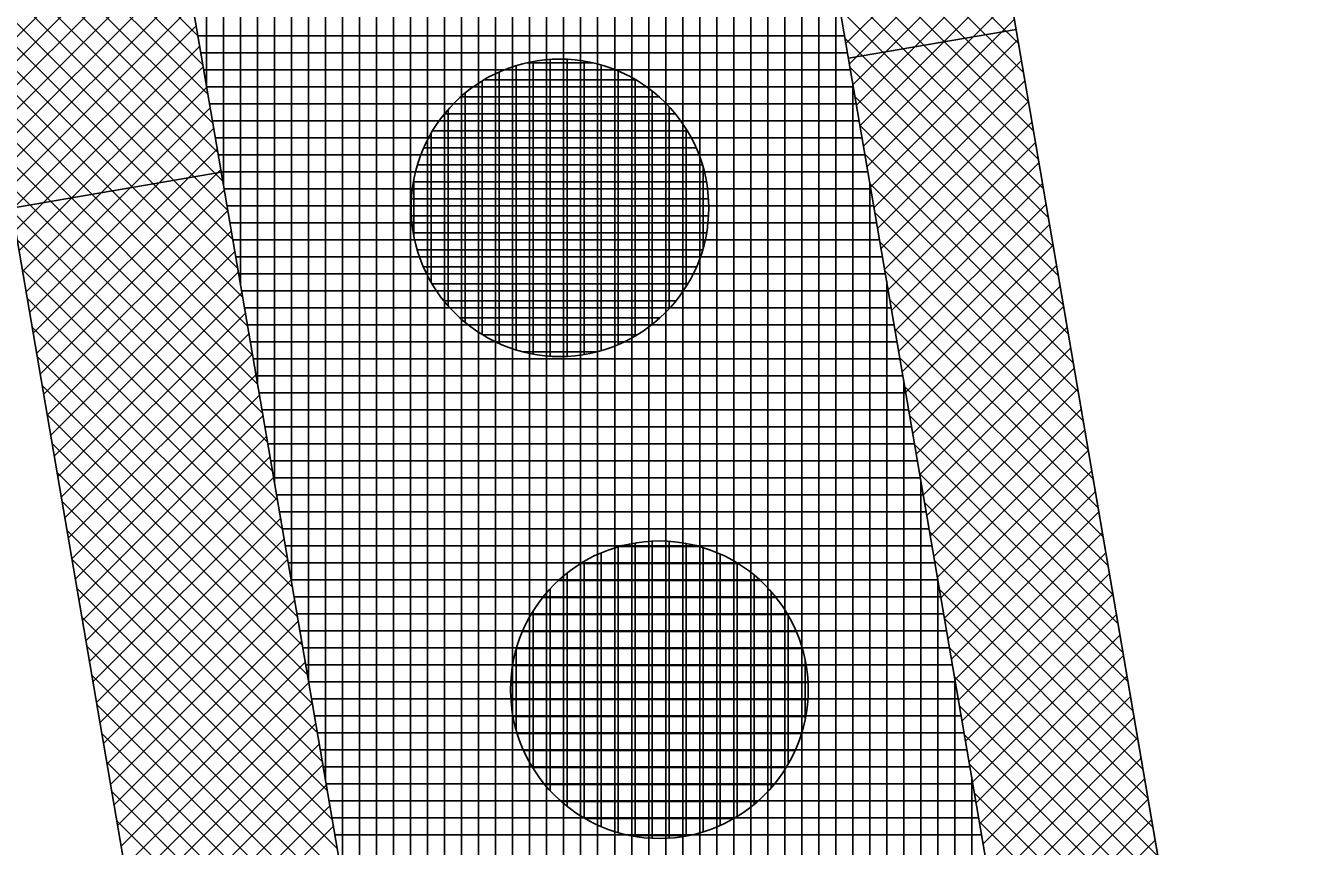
# Model space of a CAD drawing. Extents: x -565346 to -564154, y -1097386 to -1095620.
# Drawn here: x -564186.06 to -564171.03, y -1096292.05 to -1096282.39 of the extents above; entities that cross this region are included whole.
import ezdxf

# ---------------------------------------------------------------- set-up
doc = ezdxf.new("R2010")
doc.units = 0
for name, color, linetype in [('Vrstva 1', 7, 'Continuous'), ('Vrstva 13', 7, 'Continuous'), ('Vrstva 41', 7, 'Continuous'), ('Vrstva 42', 7, 'Continuous'), ('Vrstva 43', 7, 'Continuous'), ('Vrstva 44', 7, 'Continuous')]:
    doc.layers.add(name, color=color, linetype=linetype)

msp = doc.modelspace()

# ---------------------------------------------------------------- linework, layer by layer
at = {"layer": 'Vrstva 1'}
msp.add_line((-564189.19, -1096267.23), (-564183.37, -1096301.17), dxfattribs=at)
at = {"layer": 'Vrstva 13'}
msp.add_line((-564177.55, -1096264.11), (-564171.03, -1096302.15), dxfattribs=at)
at = {"layer": 'Vrstva 41'}
for p, q in [((-564176.38, -1096282.775), (-564174.409, -1096282.437)), ((-564183.758, -1096284.114), (-564186.222, -1096284.537))]:
    msp.add_line(p, q, dxfattribs=at)
for points in [[(-564215.226, -1096425.104), (-564213.26, -1096425.74), (-564190.01, -1096357.19), (-564171.03, -1096302.15), (-564177.55, -1096264.11), (-564190.98, -1096227.75), (-564194.264, -1096223.181), (-564195.888, -1096224.348), (-564192.762, -1096228.697), (-564179.49, -1096264.63), (-564173.087, -1096301.985)], [(-564225.11, -1096421.68), (-564222.748, -1096422.498), (-564180.797, -1096301.38), (-564186.765, -1096266.582), (-564199.442, -1096232.246), (-564201.974, -1096228.723), (-564204.005, -1096230.182), (-564201.67, -1096233.43), (-564189.19, -1096267.23), (-564183.37, -1096301.17)]]:
    msp.add_lwpolyline(points, close=True, dxfattribs=at)
at = {"layer": 'Vrstva 42'}
for p, q in [((-564187.094, -1096279.451), (-564184.033, -1096282.513)), ((-564187.036, -1096279.793), (-564183.974, -1096282.854)), ((-564186.977, -1096280.134), (-564183.916, -1096283.196)), ((-564176.829, -1096280.154), (-564174.38, -1096282.603)), ((-564186.919, -1096280.475), (-564183.857, -1096283.537)), ((-564176.77, -1096280.496), (-564174.322, -1096282.944)), ((-564186.86, -1096280.817), (-564183.799, -1096283.878)), ((-564184.343, -1096280.704), (-564186.508, -1096282.869)), ((-564176.712, -1096280.837), (-564174.263, -1096283.286)), ((-564184.302, -1096280.945), (-564186.467, -1096283.111)), ((-564174.678, -1096280.868), (-564176.41, -1096282.6)), ((-564174.636, -1096281.11), (-564176.368, -1096282.842)), ((-564186.802, -1096281.158), (-564183.74, -1096284.22)), ((-564184.26, -1096281.187), (-564186.425, -1096283.352)), ((-564176.653, -1096281.178), (-564174.205, -1096283.627)), ((-564184.219, -1096281.428), (-564186.384, -1096283.594)), ((-564174.595, -1096281.351), (-564176.327, -1096283.083)), ((-564186.743, -1096281.5), (-564183.682, -1096284.561)), ((-564176.595, -1096281.52), (-564174.146, -1096283.968)), ((-564174.553, -1096281.593), (-564176.286, -1096283.325)), ((-564184.177, -1096281.67), (-564186.343, -1096283.835)), ((-564186.685, -1096281.841), (-564183.623, -1096284.903)), ((-564176.536, -1096281.861), (-564174.088, -1096284.31)), ((-564174.512, -1096281.834), (-564176.244, -1096283.566)), ((-564184.136, -1096281.911), (-564186.301, -1096284.076)), ((-564186.626, -1096282.182), (-564183.564, -1096285.244)), ((-564184.095, -1096282.153), (-564186.26, -1096284.318)), ((-564176.478, -1096282.202), (-564174.029, -1096284.651)), ((-564174.471, -1096282.076), (-564176.203, -1096283.808)), ((-564174.429, -1096282.317), (-564176.161, -1096284.049)), ((-564184.053, -1096282.394), (-564186.218, -1096284.559)), ((-564186.567, -1096282.524), (-564183.506, -1096285.585)), ((-564184.012, -1096282.635), (-564186.177, -1096284.801)), ((-564176.419, -1096282.544), (-564173.971, -1096284.992)), ((-564174.388, -1096282.559), (-564176.12, -1096284.291)), ((-564174.347, -1096282.8), (-564176.079, -1096284.532)), ((-564186.509, -1096282.865), (-564183.447, -1096285.927)), ((-564183.97, -1096282.877), (-564186.136, -1096285.042)), ((-564176.361, -1096282.885), (-564173.912, -1096285.334)), ((-564174.305, -1096283.041), (-564176.037, -1096284.773)), ((-564186.45, -1096283.206), (-564183.389, -1096286.268)), ((-564183.929, -1096283.118), (-564186.094, -1096285.284)), ((-564176.302, -1096283.227), (-564173.854, -1096285.675)), ((-564183.888, -1096283.36), (-564186.053, -1096285.525)), ((-564174.264, -1096283.283), (-564175.996, -1096285.015)), ((-564186.392, -1096283.548), (-564183.33, -1096286.609)), ((-564174.222, -1096283.524), (-564175.954, -1096285.256)), ((-564183.846, -1096283.601), (-564186.011, -1096285.766)), ((-564176.244, -1096283.568), (-564173.795, -1096286.017)), ((-564183.805, -1096283.843), (-564185.97, -1096286.008)), ((-564174.181, -1096283.766), (-564175.913, -1096285.498)), ((-564186.333, -1096283.889), (-564183.272, -1096286.951)), ((-564176.185, -1096283.909), (-564173.737, -1096286.358)), ((-564174.14, -1096284.007), (-564175.872, -1096285.739)), ((-564183.763, -1096284.084), (-564185.929, -1096286.249)), ((-564186.275, -1096284.231), (-564183.213, -1096287.292)), ((-564176.127, -1096284.251), (-564173.678, -1096286.699)), ((-564174.098, -1096284.249), (-564175.83, -1096285.981)), ((-564183.722, -1096284.326), (-564185.887, -1096286.491)), ((-564186.216, -1096284.572), (-564183.155, -1096287.634)), ((-564183.681, -1096284.567), (-564185.846, -1096286.732)), ((-564176.068, -1096284.592), (-564173.62, -1096287.041)), ((-564174.057, -1096284.49), (-564175.789, -1096286.222)), ((-564174.015, -1096284.732), (-564175.748, -1096286.464)), ((-564183.639, -1096284.808), (-564185.804, -1096286.974)), ((-564186.158, -1096284.913), (-564183.096, -1096287.975)), ((-564183.598, -1096285.05), (-564185.763, -1096287.215)), ((-564176.01, -1096284.933), (-564173.561, -1096287.382)), ((-564173.974, -1096284.973), (-564175.706, -1096286.705)), ((-564186.099, -1096285.255), (-564183.037, -1096288.316)), ((-564183.556, -1096285.291), (-564185.722, -1096287.457)), ((-564175.951, -1096285.275), (-564173.503, -1096287.723)), ((-564173.933, -1096285.215), (-564175.665, -1096286.947)), ((-564173.891, -1096285.456), (-564175.623, -1096287.188)), ((-564186.041, -1096285.596), (-564182.979, -1096288.658)), ((-564183.515, -1096285.533), (-564185.68, -1096287.698)), ((-564175.893, -1096285.616), (-564173.444, -1096288.065)), ((-564183.473, -1096285.774), (-564185.639, -1096287.939)), ((-564173.85, -1096285.697), (-564175.582, -1096287.429)), ((-564185.982, -1096285.938), (-564182.92, -1096288.999)), ((-564175.834, -1096285.957), (-564173.386, -1096288.406)), ((-564173.809, -1096285.939), (-564175.541, -1096287.671)), ((-564183.432, -1096286.016), (-564185.597, -1096288.181)), ((-564183.391, -1096286.257), (-564185.556, -1096288.422)), ((-564173.767, -1096286.18), (-564175.499, -1096287.912)), ((-564185.924, -1096286.279), (-564182.862, -1096289.341)), ((-564175.776, -1096286.299), (-564173.327, -1096288.747)), ((-564183.349, -1096286.498), (-564185.515, -1096288.664)), ((-564173.726, -1096286.422), (-564175.458, -1096288.154)), ((-564185.865, -1096286.62), (-564182.803, -1096289.682)), ((-564175.717, -1096286.64), (-564173.269, -1096289.089)), ((-564173.684, -1096286.663), (-564175.416, -1096288.395)), ((-564183.308, -1096286.74), (-564185.473, -1096288.905)), ((-564185.806, -1096286.962), (-564182.745, -1096290.023)), ((-564183.266, -1096286.981), (-564185.432, -1096289.147)), ((-564175.659, -1096286.981), (-564173.21, -1096289.43)), ((-564173.643, -1096286.905), (-564175.375, -1096288.637)), ((-564173.602, -1096287.146), (-564175.334, -1096288.878)), ((-564185.748, -1096287.303), (-564182.686, -1096290.365)), ((-564183.225, -1096287.223), (-564185.39, -1096289.388)), ((-564183.184, -1096287.464), (-564185.349, -1096289.63)), ((-564175.6, -1096287.323), (-564173.152, -1096289.771)), ((-564173.56, -1096287.388), (-564175.292, -1096289.12)), ((-564185.689, -1096287.644), (-564182.628, -1096290.706)), ((-564183.142, -1096287.706), (-564185.308, -1096289.871)), ((-564175.542, -1096287.664), (-564173.093, -1096290.113)), ((-564173.519, -1096287.629), (-564175.251, -1096289.361)), ((-564173.477, -1096287.871), (-564175.209, -1096289.603)), ((-564185.631, -1096287.986), (-564182.569, -1096291.048)), ((-564183.101, -1096287.947), (-564185.266, -1096290.112)), ((-564175.483, -1096288.005), (-564173.035, -1096290.454)), ((-564183.059, -1096288.189), (-564185.225, -1096290.354)), ((-564173.436, -1096288.112), (-564175.168, -1096289.844)), ((-564185.572, -1096288.327), (-564182.511, -1096291.389)), ((-564175.425, -1096288.347), (-564172.976, -1096290.795)), ((-564173.395, -1096288.353), (-564175.127, -1096290.085)), ((-564183.018, -1096288.43), (-564185.183, -1096290.595)), ((-564173.353, -1096288.595), (-564175.085, -1096290.327)), ((-564185.514, -1096288.669), (-564182.452, -1096291.73)), ((-564182.977, -1096288.671), (-564185.142, -1096290.837)), ((-564175.366, -1096288.688), (-564172.918, -1096291.137)), ((-564182.935, -1096288.913), (-564185.101, -1096291.078)), ((-564173.312, -1096288.836), (-564175.044, -1096290.568)), ((-564185.455, -1096289.01), (-564182.393, -1096292.072)), ((-564175.308, -1096289.03), (-564172.859, -1096291.478)), ((-564173.271, -1096289.078), (-564175.003, -1096290.81)), ((-564182.894, -1096289.154), (-564185.059, -1096291.32)), ((-564185.397, -1096289.351), (-564182.335, -1096292.413)), ((-564182.852, -1096289.396), (-564185.018, -1096291.561)), ((-564175.249, -1096289.371), (-564172.801, -1096291.819)), ((-564173.229, -1096289.319), (-564174.961, -1096291.051)), ((-564173.188, -1096289.561), (-564174.92, -1096291.293)), ((-564185.338, -1096289.693), (-564182.276, -1096292.755)), ((-564182.811, -1096289.637), (-564184.976, -1096291.803)), ((-564175.191, -1096289.712), (-564172.742, -1096292.161)), ((-564173.146, -1096289.802), (-564174.878, -1096291.534)), ((-564182.77, -1096289.879), (-564184.935, -1096292.044)), ((-564185.28, -1096290.034), (-564182.218, -1096293.096)), ((-564182.728, -1096290.12), (-564184.894, -1096292.285)), ((-564175.132, -1096290.054), (-564172.684, -1096292.502)), ((-564173.105, -1096290.044), (-564174.837, -1096291.776)), ((-564173.064, -1096290.285), (-564174.796, -1096292.017)), ((-564185.221, -1096290.376), (-564182.159, -1096293.437)), ((-564182.687, -1096290.361), (-564184.852, -1096292.527)), ((-564175.074, -1096290.395), (-564172.625, -1096292.843)), ((-564182.645, -1096290.603), (-564184.811, -1096292.768)), ((-564173.022, -1096290.527), (-564174.754, -1096292.259)), ((-564185.162, -1096290.717), (-564182.101, -1096293.779)), ((-564175.015, -1096290.736), (-564172.567, -1096293.185)), ((-564172.981, -1096290.768), (-564174.713, -1096292.5)), ((-564182.604, -1096290.844), (-564184.769, -1096293.01)), ((-564185.104, -1096291.058), (-564182.042, -1096294.12)), ((-564172.939, -1096291.01), (-564174.671, -1096292.741)), ((-564182.563, -1096291.086), (-564184.728, -1096293.251)), ((-564174.957, -1096291.078), (-564172.508, -1096293.526)), ((-564182.521, -1096291.327), (-564184.687, -1096293.493)), ((-564172.898, -1096291.251), (-564174.63, -1096292.983)), ((-564185.045, -1096291.4), (-564181.984, -1096294.462)), ((-564174.898, -1096291.419), (-564172.45, -1096293.868)), ((-564172.857, -1096291.492), (-564174.589, -1096293.224)), ((-564182.48, -1096291.569), (-564184.645, -1096293.734)), ((-564184.987, -1096291.741), (-564181.925, -1096294.803)), ((-564182.438, -1096291.81), (-564184.604, -1096293.975)), ((-564174.84, -1096291.76), (-564172.391, -1096294.209)), ((-564172.815, -1096291.734), (-564174.547, -1096293.466)), ((-564172.774, -1096291.975), (-564174.506, -1096293.707))]:
    msp.add_line(p, q, dxfattribs=at)
at = {"layer": 'Vrstva 43'}
for p, q in [((-564183.93, -1096283.112), (-564183.93, -1096252.609)), ((-564183.73, -1096284.278), (-564183.73, -1096253.15)), ((-564183.53, -1096285.445), (-564183.53, -1096253.692)), ((-564183.33, -1096286.611), (-564183.33, -1096254.233)), ((-564183.13, -1096287.777), (-564183.13, -1096254.775)), ((-564182.93, -1096288.943), (-564182.93, -1096255.316)), ((-564182.73, -1096290.109), (-564182.73, -1096255.858)), ((-564182.53, -1096291.275), (-564182.53, -1096256.399)), ((-564182.33, -1096292.441), (-564182.33, -1096256.941)), ((-564182.13, -1096293.608), (-564182.13, -1096257.482)), ((-564181.93, -1096294.774), (-564181.93, -1096258.024)), ((-564181.73, -1096295.94), (-564181.73, -1096258.565)), ((-564181.53, -1096297.106), (-564181.53, -1096259.107)), ((-564181.33, -1096298.272), (-564181.33, -1096259.648)), ((-564181.13, -1096299.438), (-564181.13, -1096260.19)), ((-564180.93, -1096300.605), (-564180.93, -1096260.731)), ((-564180.73, -1096324.316), (-564180.73, -1096261.273)), ((-564180.53, -1096323.731), (-564180.53, -1096261.814)), ((-564180.33, -1096323.147), (-564180.33, -1096262.356)), ((-564180.13, -1096322.563), (-564180.13, -1096262.897)), ((-564179.93, -1096321.978), (-564179.93, -1096263.439)), ((-564179.73, -1096321.394), (-564179.73, -1096263.98)), ((-564179.53, -1096320.81), (-564179.53, -1096264.522)), ((-564179.33, -1096320.225), (-564179.33, -1096265.563)), ((-564179.13, -1096319.641), (-564179.13, -1096266.73)), ((-564178.93, -1096319.057), (-564178.93, -1096267.897)), ((-564178.73, -1096318.472), (-564178.73, -1096269.064)), ((-564178.53, -1096317.888), (-564178.53, -1096270.231)), ((-564178.33, -1096317.304), (-564178.33, -1096271.397)), ((-564178.13, -1096316.719), (-564178.13, -1096272.564)), ((-564177.93, -1096316.135), (-564177.93, -1096273.731)), ((-564177.73, -1096315.551), (-564177.73, -1096274.898)), ((-564177.53, -1096314.966), (-564177.53, -1096276.065)), ((-564177.33, -1096314.382), (-564177.33, -1096277.231)), ((-564177.13, -1096313.798), (-564177.13, -1096278.398)), ((-564176.93, -1096313.213), (-564176.93, -1096279.565)), ((-564176.73, -1096312.629), (-564176.73, -1096280.732)), ((-564176.53, -1096312.045), (-564176.53, -1096281.899)), ((-564184.033, -1096282.51), (-564176.425, -1096282.51)), ((-564183.999, -1096282.71), (-564176.391, -1096282.71)), ((-564183.965, -1096282.91), (-564176.357, -1096282.91)), ((-564176.33, -1096311.46), (-564176.33, -1096283.065)), ((-564183.93, -1096283.11), (-564176.322, -1096283.11)), ((-564183.896, -1096283.31), (-564176.288, -1096283.31)), ((-564183.862, -1096283.51), (-564176.254, -1096283.51)), ((-564183.827, -1096283.71), (-564176.22, -1096283.71)), ((-564183.793, -1096283.91), (-564176.185, -1096283.91)), ((-564183.759, -1096284.11), (-564176.151, -1096284.11)), ((-564176.13, -1096310.876), (-564176.13, -1096284.232)), ((-564183.725, -1096284.31), (-564176.117, -1096284.31)), ((-564183.69, -1096284.51), (-564176.082, -1096284.51)), ((-564183.656, -1096284.71), (-564176.048, -1096284.71)), ((-564183.622, -1096284.91), (-564176.014, -1096284.91)), ((-564183.587, -1096285.11), (-564175.98, -1096285.11)), ((-564183.553, -1096285.31), (-564175.945, -1096285.31)), ((-564183.519, -1096285.51), (-564175.911, -1096285.51)), ((-564175.93, -1096310.291), (-564175.93, -1096285.399)), ((-564183.484, -1096285.71), (-564175.877, -1096285.71)), ((-564183.45, -1096285.91), (-564175.842, -1096285.91)), ((-564183.416, -1096286.11), (-564175.808, -1096286.11)), ((-564183.382, -1096286.31), (-564175.774, -1096286.31)), ((-564183.347, -1096286.51), (-564175.74, -1096286.51)), ((-564183.313, -1096286.71), (-564175.705, -1096286.71)), ((-564175.73, -1096309.707), (-564175.73, -1096286.566)), ((-564183.279, -1096286.91), (-564175.671, -1096286.91)), ((-564183.244, -1096287.11), (-564175.637, -1096287.11)), ((-564183.21, -1096287.31), (-564175.602, -1096287.31)), ((-564183.176, -1096287.51), (-564175.568, -1096287.51)), ((-564183.141, -1096287.71), (-564175.534, -1096287.71)), ((-564175.53, -1096309.123), (-564175.53, -1096287.733)), ((-564183.107, -1096287.91), (-564175.5, -1096287.91)), ((-564183.073, -1096288.11), (-564175.465, -1096288.11)), ((-564183.039, -1096288.31), (-564175.431, -1096288.31)), ((-564183.004, -1096288.51), (-564175.397, -1096288.51)), ((-564182.97, -1096288.71), (-564175.362, -1096288.71)), ((-564182.936, -1096288.91), (-564175.328, -1096288.91)), ((-564175.33, -1096308.538), (-564175.33, -1096288.899)), ((-564182.901, -1096289.11), (-564175.294, -1096289.11)), ((-564182.867, -1096289.31), (-564175.26, -1096289.31)), ((-564182.833, -1096289.51), (-564175.225, -1096289.51)), ((-564182.798, -1096289.71), (-564175.191, -1096289.71)), ((-564182.764, -1096289.91), (-564175.157, -1096289.91)), ((-564182.73, -1096290.11), (-564175.122, -1096290.11)), ((-564175.13, -1096307.954), (-564175.13, -1096290.066)), ((-564182.696, -1096290.31), (-564175.088, -1096290.31)), ((-564182.661, -1096290.51), (-564175.054, -1096290.51)), ((-564182.627, -1096290.71), (-564175.02, -1096290.71)), ((-564182.593, -1096290.91), (-564174.985, -1096290.91)), ((-564182.558, -1096291.11), (-564174.951, -1096291.11)), ((-564182.524, -1096291.31), (-564174.917, -1096291.31)), ((-564174.93, -1096307.37), (-564174.93, -1096291.233)), ((-564182.49, -1096291.51), (-564174.883, -1096291.51)), ((-564182.455, -1096291.71), (-564174.848, -1096291.71)), ((-564182.421, -1096291.91), (-564174.814, -1096291.91))]:
    msp.add_line(p, q, dxfattribs=at)
msp.add_lwpolyline([(-564186.765, -1096266.582), (-564180.797, -1096301.38), (-564222.748, -1096422.498), (-564225.11, -1096421.68), (-564223.32, -1096427.69), (-564219.79, -1096430.8), (-564216.6, -1096431.71), (-564215.39, -1096431.76), (-564213.26, -1096425.74), (-564215.226, -1096425.104), (-564173.087, -1096301.985), (-564179.49, -1096264.63)], dxfattribs=at)
at = {"layer": 'Vrstva 44'}
for p, q in [((-564179.89, -1096286.278), (-564179.89, -1096282.789)), ((-564179.69, -1096286.281), (-564179.69, -1096282.788)), ((-564180.49, -1096286.129), (-564180.49, -1096282.939)), ((-564180.29, -1096286.205), (-564180.29, -1096282.863)), ((-564180.164, -1096282.83), (-564179.382, -1096282.83)), ((-564180.09, -1096286.253), (-564180.09, -1096282.813)), ((-564179.49, -1096286.261), (-564179.49, -1096282.809)), ((-564179.29, -1096286.214), (-564179.29, -1096282.854)), ((-564179.09, -1096286.143), (-564179.09, -1096282.924)), ((-564180.69, -1096286.024), (-564180.69, -1096283.044)), ((-564180.666, -1096283.03), (-564178.883, -1096283.03)), ((-564178.89, -1096286.043), (-564178.89, -1096283.026)), ((-564180.939, -1096283.23), (-564178.61, -1096283.23)), ((-564180.89, -1096285.88), (-564180.89, -1096283.188)), ((-564178.69, -1096285.906), (-564178.69, -1096283.162)), ((-564181.09, -1096285.687), (-564181.09, -1096283.381)), ((-564178.49, -1096285.722), (-564178.49, -1096283.348)), ((-564181.129, -1096283.43), (-564178.418, -1096283.43)), ((-564181.29, -1096285.408), (-564181.29, -1096283.661)), ((-564181.272, -1096283.63), (-564178.278, -1096283.63)), ((-564178.29, -1096285.46), (-564178.29, -1096283.611)), ((-564181.375, -1096283.83), (-564178.172, -1096283.83)), ((-564181.448, -1096284.03), (-564178.1, -1096284.03)), ((-564178.09, -1096285.006), (-564178.09, -1096284.066)), ((-564181.496, -1096284.23), (-564178.053, -1096284.23)), ((-564181.49, -1096284.868), (-564181.49, -1096284.2)), ((-564181.521, -1096284.43), (-564178.029, -1096284.43)), ((-564181.521, -1096284.63), (-564178.028, -1096284.63)), ((-564181.497, -1096284.83), (-564178.05, -1096284.83)), ((-564181.45, -1096285.03), (-564178.098, -1096285.03)), ((-564181.379, -1096285.23), (-564178.171, -1096285.23)), ((-564181.276, -1096285.43), (-564178.272, -1096285.43)), ((-564181.136, -1096285.63), (-564178.412, -1096285.63)), ((-564180.948, -1096285.83), (-564178.598, -1096285.83)), ((-564180.679, -1096286.03), (-564178.866, -1096286.03)), ((-564180.202, -1096286.23), (-564179.346, -1096286.23)), ((-564178.89, -1096291.929), (-564178.89, -1096288.478)), ((-564178.69, -1096291.951), (-564178.69, -1096288.458)), ((-564178.49, -1096291.95), (-564178.49, -1096288.46)), ((-564178.29, -1096291.924), (-564178.29, -1096288.484)), ((-564179.29, -1096291.813), (-564179.29, -1096288.596)), ((-564179.09, -1096291.885), (-564179.09, -1096288.523)), ((-564179.08, -1096288.52), (-564178.134, -1096288.52)), ((-564178.09, -1096291.875), (-564178.09, -1096288.531)), ((-564177.89, -1096291.8), (-564177.89, -1096288.608)), ((-564179.531, -1096288.72), (-564177.68, -1096288.72)), ((-564179.49, -1096291.711), (-564179.49, -1096288.697)), ((-564177.69, -1096291.696), (-564177.69, -1096288.714)), ((-564179.793, -1096288.92), (-564177.418, -1096288.92)), ((-564179.69, -1096291.576), (-564179.69, -1096288.833)), ((-564177.49, -1096291.551), (-564177.49, -1096288.855)), ((-564179.89, -1096291.388), (-564179.89, -1096289.019)), ((-564177.29, -1096291.358), (-564177.29, -1096289.051)), ((-564179.976, -1096289.12), (-564177.232, -1096289.12)), ((-564180.114, -1096289.32), (-564177.096, -1096289.32)), ((-564180.09, -1096291.125), (-564180.09, -1096289.282)), ((-564177.09, -1096291.078), (-564177.09, -1096289.329)), ((-564180.213, -1096289.52), (-564176.994, -1096289.52)), ((-564180.29, -1096290.667), (-564180.29, -1096289.74)), ((-564180.284, -1096289.72), (-564176.924, -1096289.72)), ((-564176.89, -1096290.547), (-564176.89, -1096289.858)), ((-564180.33, -1096289.92), (-564176.879, -1096289.92)), ((-564180.352, -1096290.12), (-564176.858, -1096290.12)), ((-564180.349, -1096290.32), (-564176.858, -1096290.32)), ((-564180.323, -1096290.52), (-564176.884, -1096290.52)), ((-564180.275, -1096290.72), (-564176.934, -1096290.72)), ((-564180.201, -1096290.92), (-564177.009, -1096290.92)), ((-564180.093, -1096291.12), (-564177.113, -1096291.12)), ((-564179.951, -1096291.32), (-564177.259, -1096291.32)), ((-564179.755, -1096291.52), (-564177.452, -1096291.52)), ((-564179.474, -1096291.72), (-564177.733, -1096291.72)), ((-564178.939, -1096291.92), (-564178.27, -1096291.92))]:
    msp.add_line(p, q, dxfattribs=at)
for centre in [(-564179.774, -1096284.534), (-564178.604, -1096290.204)]:
    msp.add_circle(centre, 1.75, dxfattribs=at)

doc.saveas('drawing.dxf')
